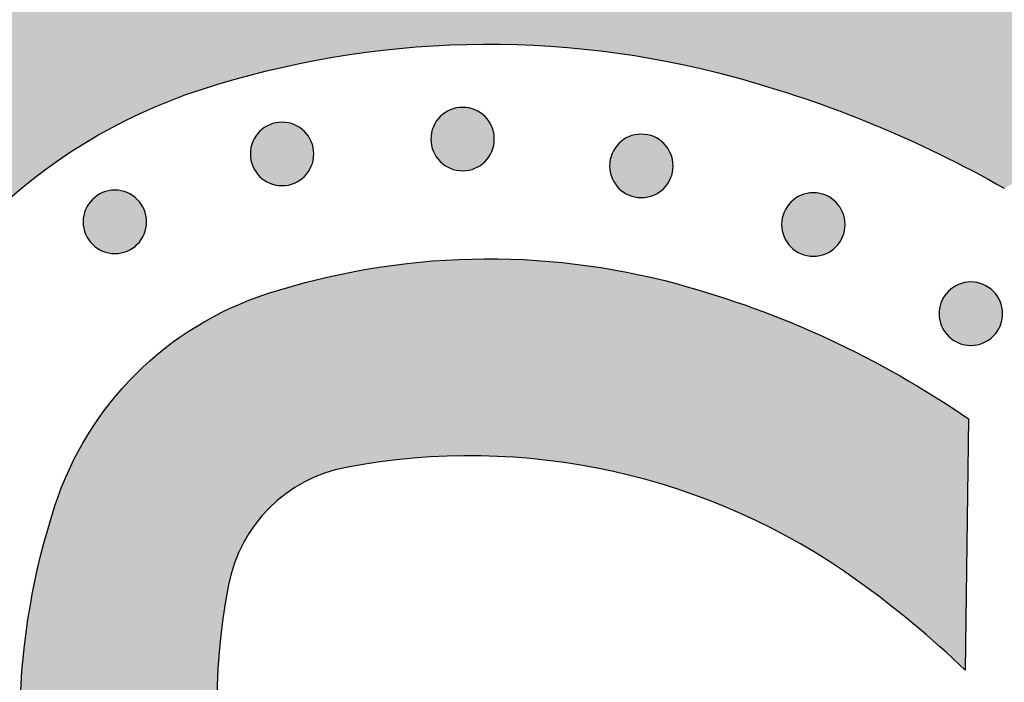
# Model space of a CAD drawing. Header units: millimetres. Extents: x -3873 to -97, y 912 to 4165.
# Tile 575 of 656: x -1484 to -1429, y 3165 to 3202. Entities that reach past the tile are written whole.
import ezdxf

# ---------------------------------------------------------------- set-up
doc = ezdxf.new("R2010")
doc.units = ezdxf.units.MM
doc.layers.add('pattern', color=7, linetype='Continuous', true_color=0x000000)

msp = doc.modelspace()

# ---------------------------------------------------------------- hatches: boundary and pattern name
at = {"layer": 'pattern'}
for points in [[(-1506.231, 3131.239), (-1505.337, 3130.099), (-1504.472, 3128.931), (-1503.638, 3127.736), (-1502.837, 3126.516), (-1502.069, 3125.271), (-1501.336, 3124.004), (-1500.638, 3122.716), (-1499.977, 3121.408), (-1499.352, 3120.082), (-1498.766, 3118.739), (-1498.218, 3117.381), (-1497.71, 3116.011), (-1497.241, 3114.628), (-1496.811, 3113.236), (-1496.422, 3111.835), (-1496.074, 3110.428), (-1495.885, 3111.97), (-1495.655, 3113.51), (-1495.384, 3115.047), (-1495.072, 3116.578), (-1494.72, 3118.103), (-1494.328, 3119.62), (-1493.895, 3121.127), (-1493.423, 3122.623), (-1492.911, 3124.105), (-1492.361, 3125.573), (-1491.772, 3127.025), (-1491.147, 3128.46), (-1490.484, 3129.876), (-1489.786, 3131.271), (-1489.054, 3132.645), (-1488.287, 3133.996), (-1489.267, 3135.796), (-1490.191, 3137.629), (-1491.058, 3139.491), (-1491.867, 3141.381), (-1492.616, 3143.295), (-1493.304, 3145.231), (-1493.931, 3147.185), (-1494.495, 3149.155), (-1494.729, 3150.057), (-1494.948, 3150.964), (-1495.151, 3151.878), (-1495.338, 3152.796), (-1495.508, 3153.72), (-1495.662, 3154.648), (-1495.8, 3155.581), (-1495.921, 3156.517), (-1496.026, 3157.457), (-1496.113, 3158.399), (-1496.183, 3159.344), (-1496.237, 3160.29), (-1496.273, 3161.238), (-1496.292, 3162.187), (-1496.293, 3163.137), (-1496.278, 3164.086), (-1496.245, 3165.036), (-1496.195, 3165.984), (-1496.128, 3166.931), (-1496.043, 3167.876), (-1495.942, 3168.818), (-1495.823, 3169.758), (-1495.688, 3170.695), (-1495.536, 3171.628), (-1495.367, 3172.557), (-1495.182, 3173.481), (-1494.981, 3174.4), (-1494.763, 3175.314), (-1494.529, 3176.222), (-1494.28, 3177.124), (-1494.016, 3178.019), (-1493.736, 3178.907), (-1493.456, 3179.729), (-1493.15, 3180.548), (-1492.819, 3181.363), (-1492.463, 3182.172), (-1492.081, 3182.975), (-1491.674, 3183.77), (-1491.241, 3184.556), (-1490.784, 3185.333), (-1490.303, 3186.098), (-1489.797, 3186.85), (-1489.268, 3187.59), (-1488.715, 3188.315), (-1488.14, 3189.024), (-1487.543, 3189.717), (-1486.926, 3190.392), (-1486.287, 3191.048), (-1485.63, 3191.685), (-1484.954, 3192.302), (-1484.26, 3192.897), (-1483.549, 3193.471), (-1482.824, 3194.022), (-1482.083, 3194.55), (-1481.329, 3195.054), (-1480.563, 3195.534), (-1479.786, 3195.99), (-1478.999, 3196.42), (-1478.203, 3196.826), (-1477.4, 3197.206), (-1476.59, 3197.561), (-1475.774, 3197.891), (-1474.955, 3198.195), (-1474.132, 3198.473), (-1473.244, 3198.751), (-1472.348, 3199.014), (-1471.446, 3199.262), (-1470.537, 3199.494), (-1469.623, 3199.709), (-1468.703, 3199.909), (-1467.779, 3200.092), (-1466.849, 3200.259), (-1465.916, 3200.41), (-1464.979, 3200.543), (-1464.039, 3200.66), (-1463.096, 3200.76), (-1462.151, 3200.842), (-1461.204, 3200.908), (-1460.256, 3200.956), (-1459.307, 3200.987), (-1458.357, 3201.001), (-1457.408, 3200.997), (-1456.459, 3200.977), (-1455.511, 3200.939), (-1454.564, 3200.884), (-1453.62, 3200.811), (-1452.678, 3200.722), (-1451.738, 3200.616), (-1450.802, 3200.493), (-1449.87, 3200.354), (-1448.942, 3200.198), (-1448.019, 3200.025), (-1447.1, 3199.837), (-1446.187, 3199.632), (-1445.28, 3199.412), (-1444.379, 3199.176), (-1442.412, 3198.608), (-1440.46, 3197.979), (-1438.527, 3197.288), (-1436.616, 3196.536), (-1434.73, 3195.724), (-1432.87, 3194.855), (-1431.041, 3193.928), (-1429.244, 3192.946), (-1428.154, 3193.548), (-1427.051, 3194.13), (-1425.935, 3194.691), (-1424.808, 3195.232), (-1423.671, 3195.751), (-1422.523, 3196.249), (-1421.365, 3196.724), (-1420.198, 3197.178), (-1419.022, 3197.609), (-1417.839, 3198.018), (-1416.649, 3198.403), (-1415.452, 3198.766), (-1414.249, 3199.106), (-1413.041, 3199.422), (-1411.829, 3199.715), (-1410.613, 3199.984), (-1413.519, 3200.679), (-1416.408, 3201.462), (-1419.274, 3202.333), (-1422.113, 3203.291), (-1424.922, 3204.335), (-1427.697, 3205.463), (-1430.434, 3206.673), (-1433.13, 3207.963), (-1434.426, 3208.493), (-1435.739, 3208.996), (-1437.067, 3209.471), (-1438.409, 3209.919), (-1439.765, 3210.338), (-1441.134, 3210.729), (-1442.514, 3211.09), (-1443.905, 3211.42), (-1445.306, 3211.721), (-1446.716, 3211.99), (-1448.133, 3212.228), (-1449.558, 3212.435), (-1450.988, 3212.61), (-1452.422, 3212.753), (-1453.861, 3212.863), (-1455.301, 3212.942), (-1456.743, 3212.988), (-1458.186, 3213.001), (-1459.628, 3212.983), (-1461.067, 3212.932), (-1462.504, 3212.849), (-1463.937, 3212.733), (-1465.365, 3212.587), (-1466.786, 3212.408), (-1468.201, 3212.198), (-1469.607, 3211.958), (-1471.004, 3211.687), (-1472.391, 3211.386), (-1473.767, 3211.056), (-1475.131, 3210.696), (-1476.482, 3210.308), (-1477.82, 3209.893), (-1478.966, 3209.504), (-1480.109, 3209.081), (-1481.245, 3208.621), (-1482.374, 3208.127), (-1483.495, 3207.596), (-1484.604, 3207.031), (-1485.701, 3206.43), (-1486.785, 3205.795), (-1487.853, 3205.126), (-1488.904, 3204.423), (-1489.936, 3203.687), (-1490.948, 3202.919), (-1491.938, 3202.119), (-1492.905, 3201.289), (-1493.848, 3200.429), (-1494.765, 3199.541), (-1495.654, 3198.626), (-1496.516, 3197.685), (-1497.348, 3196.72), (-1498.149, 3195.731), (-1498.919, 3194.72), (-1499.657, 3193.69), (-1500.362, 3192.64), (-1501.034, 3191.574), (-1501.671, 3190.491), (-1502.274, 3189.395), (-1502.841, 3188.287), (-1503.373, 3187.168), (-1503.87, 3186.039), (-1504.332, 3184.904), (-1504.758, 3183.762), (-1505.148, 3182.616), (-1505.656, 3180.979), (-1506.12, 3179.328), (-1506.541, 3177.666), (-1506.916, 3175.993), (-1507.455, 3173.244), (-1507.919, 3170.474), (-1508.307, 3167.685), (-1508.618, 3164.881), (-1508.851, 3162.065), (-1509.005, 3159.24), (-1509.081, 3156.41), (-1509.077, 3153.578), (-1508.994, 3150.747), (-1508.832, 3147.921), (-1508.591, 3145.102), (-1508.273, 3142.295), (-1507.876, 3139.501), (-1507.403, 3136.726), (-1506.855, 3133.971)], [(-1460.785, 3196.952), (-1460.757, 3196.979), (-1460.728, 3197.006), (-1460.698, 3197.033), (-1460.667, 3197.059), (-1460.636, 3197.085), (-1460.603, 3197.11), (-1460.57, 3197.135), (-1460.536, 3197.159), (-1460.501, 3197.182), (-1460.465, 3197.205), (-1460.429, 3197.227), (-1460.391, 3197.248), (-1460.353, 3197.269), (-1460.315, 3197.288), (-1460.275, 3197.307), (-1460.235, 3197.325), (-1460.194, 3197.342), (-1460.153, 3197.358), (-1460.111, 3197.373), (-1460.069, 3197.387), (-1460.026, 3197.4), (-1459.982, 3197.412), (-1459.938, 3197.423), (-1459.894, 3197.433), (-1459.849, 3197.442), (-1459.804, 3197.449), (-1459.759, 3197.456), (-1459.713, 3197.461), (-1459.668, 3197.465), (-1459.622, 3197.468), (-1459.576, 3197.47), (-1459.53, 3197.47), (-1459.484, 3197.47), (-1459.438, 3197.468), (-1459.393, 3197.465), (-1459.347, 3197.461), (-1459.302, 3197.455), (-1459.256, 3197.449), (-1459.211, 3197.441), (-1459.167, 3197.432), (-1459.122, 3197.422), (-1459.079, 3197.411), (-1459.035, 3197.399), (-1458.992, 3197.386), (-1458.95, 3197.372), (-1458.908, 3197.357), (-1458.866, 3197.341), (-1458.826, 3197.324), (-1458.786, 3197.306), (-1458.746, 3197.287), (-1458.707, 3197.267), (-1458.669, 3197.247), (-1458.632, 3197.225), (-1458.596, 3197.203), (-1458.56, 3197.18), (-1458.525, 3197.157), (-1458.491, 3197.133), (-1458.458, 3197.108), (-1458.425, 3197.083), (-1458.394, 3197.057), (-1458.363, 3197.031), (-1458.333, 3197.004), (-1458.304, 3196.977), (-1458.276, 3196.949), (-1458.249, 3196.921), (-1458.221, 3196.892), (-1458.195, 3196.862), (-1458.169, 3196.832), (-1458.143, 3196.8), (-1458.118, 3196.767), (-1458.093, 3196.734), (-1458.069, 3196.7), (-1458.046, 3196.665), (-1458.023, 3196.629), (-1458.001, 3196.593), (-1457.98, 3196.556), (-1457.959, 3196.517), (-1457.94, 3196.479), (-1457.921, 3196.439), (-1457.903, 3196.399), (-1457.886, 3196.358), (-1457.87, 3196.317), (-1457.855, 3196.275), (-1457.841, 3196.233), (-1457.828, 3196.19), (-1457.816, 3196.146), (-1457.805, 3196.102), (-1457.795, 3196.058), (-1457.786, 3196.013), (-1457.779, 3195.968), (-1457.772, 3195.923), (-1457.767, 3195.878), (-1457.763, 3195.832), (-1457.76, 3195.786), (-1457.758, 3195.74), (-1457.758, 3195.694), (-1457.758, 3195.648), (-1457.76, 3195.603), (-1457.763, 3195.557), (-1457.767, 3195.511), (-1457.773, 3195.466), (-1457.779, 3195.42), (-1457.787, 3195.375), (-1457.796, 3195.331), (-1457.806, 3195.286), (-1457.817, 3195.243), (-1457.829, 3195.199), (-1457.842, 3195.156), (-1457.856, 3195.114), (-1457.871, 3195.072), (-1457.887, 3195.03), (-1457.904, 3194.99), (-1457.922, 3194.95), (-1457.941, 3194.91), (-1457.961, 3194.872), (-1457.981, 3194.834), (-1458.003, 3194.796), (-1458.025, 3194.76), (-1458.047, 3194.724), (-1458.071, 3194.689), (-1458.095, 3194.655), (-1458.12, 3194.622), (-1458.145, 3194.589), (-1458.171, 3194.558), (-1458.197, 3194.527), (-1458.224, 3194.497), (-1458.251, 3194.468), (-1458.279, 3194.44), (-1458.307, 3194.413), (-1458.336, 3194.386), (-1458.366, 3194.359), (-1458.396, 3194.333), (-1458.428, 3194.307), (-1458.461, 3194.282), (-1458.494, 3194.257), (-1458.528, 3194.233), (-1458.563, 3194.21), (-1458.599, 3194.187), (-1458.635, 3194.165), (-1458.672, 3194.144), (-1458.71, 3194.123), (-1458.749, 3194.104), (-1458.789, 3194.085), (-1458.829, 3194.067), (-1458.87, 3194.05), (-1458.911, 3194.034), (-1458.953, 3194.019), (-1458.995, 3194.005), (-1459.038, 3193.992), (-1459.082, 3193.98), (-1459.126, 3193.969), (-1459.17, 3193.959), (-1459.215, 3193.95), (-1459.26, 3193.943), (-1459.305, 3193.936), (-1459.35, 3193.931), (-1459.396, 3193.927), (-1459.442, 3193.924), (-1459.488, 3193.922), (-1459.534, 3193.922), (-1459.58, 3193.922), (-1459.625, 3193.924), (-1459.671, 3193.927), (-1459.717, 3193.931), (-1459.762, 3193.937), (-1459.808, 3193.943), (-1459.853, 3193.951), (-1459.897, 3193.96), (-1459.941, 3193.97), (-1459.985, 3193.981), (-1460.029, 3193.993), (-1460.072, 3194.006), (-1460.114, 3194.02), (-1460.156, 3194.035), (-1460.197, 3194.051), (-1460.238, 3194.068), (-1460.278, 3194.086), (-1460.318, 3194.105), (-1460.356, 3194.125), (-1460.394, 3194.145), (-1460.432, 3194.167), (-1460.468, 3194.189), (-1460.504, 3194.212), (-1460.539, 3194.235), (-1460.573, 3194.259), (-1460.606, 3194.284), (-1460.638, 3194.309), (-1460.67, 3194.335), (-1460.701, 3194.361), (-1460.731, 3194.388), (-1460.76, 3194.415), (-1460.788, 3194.443), (-1460.815, 3194.471), (-1460.842, 3194.5), (-1460.869, 3194.53), (-1460.895, 3194.561), (-1460.921, 3194.592), (-1460.946, 3194.625), (-1460.971, 3194.658), (-1460.995, 3194.692), (-1461.018, 3194.727), (-1461.041, 3194.763), (-1461.063, 3194.799), (-1461.084, 3194.837), (-1461.105, 3194.875), (-1461.124, 3194.913), (-1461.143, 3194.953), (-1461.161, 3194.993), (-1461.178, 3195.034), (-1461.194, 3195.075), (-1461.209, 3195.117), (-1461.223, 3195.159), (-1461.236, 3195.202), (-1461.248, 3195.246), (-1461.259, 3195.29), (-1461.269, 3195.334), (-1461.278, 3195.379), (-1461.285, 3195.424), (-1461.292, 3195.469), (-1461.297, 3195.514), (-1461.301, 3195.56), (-1461.304, 3195.606), (-1461.306, 3195.652), (-1461.306, 3195.698), (-1461.306, 3195.744), (-1461.304, 3195.79), (-1461.301, 3195.835), (-1461.297, 3195.881), (-1461.291, 3195.926), (-1461.285, 3195.972), (-1461.277, 3196.017), (-1461.268, 3196.061), (-1461.258, 3196.106), (-1461.247, 3196.149), (-1461.235, 3196.193), (-1461.222, 3196.236), (-1461.208, 3196.278), (-1461.193, 3196.32), (-1461.177, 3196.362), (-1461.16, 3196.402), (-1461.142, 3196.442), (-1461.123, 3196.482), (-1461.103, 3196.52), (-1461.083, 3196.558), (-1461.061, 3196.596), (-1461.039, 3196.632), (-1461.016, 3196.668), (-1460.993, 3196.703), (-1460.969, 3196.737), (-1460.944, 3196.77), (-1460.919, 3196.803), (-1460.893, 3196.834), (-1460.867, 3196.865), (-1460.84, 3196.895), (-1460.813, 3196.924)], [(-1470.879, 3196.122), (-1470.851, 3196.15), (-1470.822, 3196.177), (-1470.792, 3196.203), (-1470.761, 3196.23), (-1470.729, 3196.255), (-1470.697, 3196.28), (-1470.664, 3196.305), (-1470.63, 3196.329), (-1470.595, 3196.352), (-1470.559, 3196.375), (-1470.522, 3196.397), (-1470.485, 3196.418), (-1470.447, 3196.439), (-1470.408, 3196.458), (-1470.369, 3196.477), (-1470.329, 3196.495), (-1470.288, 3196.512), (-1470.247, 3196.528), (-1470.205, 3196.543), (-1470.162, 3196.557), (-1470.119, 3196.57), (-1470.076, 3196.582), (-1470.032, 3196.593), (-1469.987, 3196.603), (-1469.943, 3196.612), (-1469.898, 3196.619), (-1469.853, 3196.626), (-1469.807, 3196.631), (-1469.761, 3196.635), (-1469.716, 3196.638), (-1469.67, 3196.64), (-1469.624, 3196.64), (-1469.578, 3196.64), (-1469.532, 3196.638), (-1469.486, 3196.635), (-1469.441, 3196.631), (-1469.395, 3196.625), (-1469.35, 3196.619), (-1469.305, 3196.611), (-1469.26, 3196.602), (-1469.216, 3196.593), (-1469.172, 3196.582), (-1469.129, 3196.569), (-1469.086, 3196.556), (-1469.043, 3196.542), (-1469.001, 3196.527), (-1468.96, 3196.511), (-1468.919, 3196.494), (-1468.879, 3196.476), (-1468.84, 3196.457), (-1468.801, 3196.437), (-1468.763, 3196.417), (-1468.726, 3196.395), (-1468.689, 3196.373), (-1468.654, 3196.351), (-1468.619, 3196.327), (-1468.585, 3196.303), (-1468.551, 3196.278), (-1468.519, 3196.253), (-1468.487, 3196.227), (-1468.457, 3196.201), (-1468.427, 3196.174), (-1468.398, 3196.147), (-1468.37, 3196.12), (-1468.342, 3196.091), (-1468.315, 3196.062), (-1468.288, 3196.032), (-1468.262, 3196.002), (-1468.236, 3195.97), (-1468.211, 3195.938), (-1468.187, 3195.904), (-1468.163, 3195.87), (-1468.139, 3195.835), (-1468.117, 3195.799), (-1468.095, 3195.763), (-1468.073, 3195.726), (-1468.053, 3195.688), (-1468.033, 3195.649), (-1468.014, 3195.609), (-1467.997, 3195.569), (-1467.98, 3195.529), (-1467.964, 3195.487), (-1467.948, 3195.445), (-1467.934, 3195.403), (-1467.921, 3195.36), (-1467.909, 3195.316), (-1467.898, 3195.272), (-1467.889, 3195.228), (-1467.88, 3195.183), (-1467.872, 3195.138), (-1467.866, 3195.093), (-1467.861, 3195.048), (-1467.856, 3195.002), (-1467.854, 3194.956), (-1467.852, 3194.91), (-1467.851, 3194.864), (-1467.852, 3194.819), (-1467.854, 3194.773), (-1467.857, 3194.727), (-1467.861, 3194.681), (-1467.866, 3194.636), (-1467.873, 3194.591), (-1467.88, 3194.546), (-1467.889, 3194.501), (-1467.899, 3194.457), (-1467.91, 3194.413), (-1467.922, 3194.369), (-1467.935, 3194.326), (-1467.95, 3194.284), (-1467.965, 3194.242), (-1467.981, 3194.201), (-1467.998, 3194.16), (-1468.016, 3194.12), (-1468.035, 3194.08), (-1468.054, 3194.042), (-1468.075, 3194.004), (-1468.096, 3193.966), (-1468.118, 3193.93), (-1468.141, 3193.894), (-1468.165, 3193.859), (-1468.189, 3193.825), (-1468.213, 3193.792), (-1468.239, 3193.76), (-1468.264, 3193.728), (-1468.291, 3193.697), (-1468.317, 3193.667), (-1468.345, 3193.638), (-1468.372, 3193.61), (-1468.4, 3193.583), (-1468.429, 3193.556), (-1468.459, 3193.529), (-1468.49, 3193.503), (-1468.522, 3193.477), (-1468.554, 3193.452), (-1468.587, 3193.427), (-1468.622, 3193.403), (-1468.657, 3193.38), (-1468.692, 3193.357), (-1468.729, 3193.335), (-1468.766, 3193.314), (-1468.804, 3193.293), (-1468.843, 3193.274), (-1468.882, 3193.255), (-1468.922, 3193.237), (-1468.963, 3193.22), (-1469.005, 3193.204), (-1469.046, 3193.189), (-1469.089, 3193.175), (-1469.132, 3193.162), (-1469.175, 3193.15), (-1469.219, 3193.139), (-1469.264, 3193.129), (-1469.308, 3193.12), (-1469.353, 3193.113), (-1469.399, 3193.106), (-1469.444, 3193.101), (-1469.49, 3193.097), (-1469.535, 3193.094), (-1469.581, 3193.092), (-1469.627, 3193.092), (-1469.673, 3193.093), (-1469.719, 3193.094), (-1469.765, 3193.097), (-1469.811, 3193.102), (-1469.856, 3193.107), (-1469.901, 3193.113), (-1469.946, 3193.121), (-1469.991, 3193.13), (-1470.035, 3193.14), (-1470.079, 3193.151), (-1470.122, 3193.163), (-1470.165, 3193.176), (-1470.208, 3193.19), (-1470.25, 3193.205), (-1470.291, 3193.221), (-1470.332, 3193.238), (-1470.372, 3193.256), (-1470.411, 3193.275), (-1470.45, 3193.295), (-1470.488, 3193.316), (-1470.525, 3193.337), (-1470.562, 3193.359), (-1470.597, 3193.382), (-1470.632, 3193.405), (-1470.666, 3193.429), (-1470.7, 3193.454), (-1470.732, 3193.479), (-1470.764, 3193.505), (-1470.794, 3193.531), (-1470.824, 3193.558), (-1470.853, 3193.585), (-1470.881, 3193.613), (-1470.909, 3193.641), (-1470.936, 3193.67), (-1470.963, 3193.7), (-1470.989, 3193.731), (-1471.015, 3193.762), (-1471.04, 3193.795), (-1471.064, 3193.828), (-1471.089, 3193.862), (-1471.112, 3193.897), (-1471.135, 3193.933), (-1471.157, 3193.969), (-1471.178, 3194.007), (-1471.198, 3194.045), (-1471.218, 3194.083), (-1471.237, 3194.123), (-1471.255, 3194.163), (-1471.272, 3194.204), (-1471.288, 3194.245), (-1471.303, 3194.287), (-1471.317, 3194.33), (-1471.33, 3194.373), (-1471.342, 3194.416), (-1471.353, 3194.46), (-1471.363, 3194.504), (-1471.371, 3194.549), (-1471.379, 3194.594), (-1471.385, 3194.639), (-1471.391, 3194.685), (-1471.395, 3194.73), (-1471.398, 3194.776), (-1471.399, 3194.822), (-1471.4, 3194.868), (-1471.399, 3194.914), (-1471.397, 3194.96), (-1471.394, 3195.005), (-1471.39, 3195.051), (-1471.385, 3195.097), (-1471.378, 3195.142), (-1471.371, 3195.187), (-1471.362, 3195.231), (-1471.352, 3195.276), (-1471.341, 3195.32), (-1471.329, 3195.363), (-1471.316, 3195.406), (-1471.302, 3195.448), (-1471.286, 3195.49), (-1471.27, 3195.532), (-1471.253, 3195.572), (-1471.235, 3195.613), (-1471.216, 3195.652), (-1471.197, 3195.691), (-1471.176, 3195.729), (-1471.155, 3195.766), (-1471.133, 3195.802), (-1471.11, 3195.838), (-1471.087, 3195.873), (-1471.063, 3195.907), (-1471.038, 3195.94), (-1471.013, 3195.973), (-1470.987, 3196.004), (-1470.96, 3196.035), (-1470.934, 3196.065), (-1470.907, 3196.094)], [(-1450.79, 3195.452), (-1450.761, 3195.479), (-1450.732, 3195.506), (-1450.702, 3195.533), (-1450.672, 3195.559), (-1450.64, 3195.585), (-1450.608, 3195.61), (-1450.574, 3195.635), (-1450.54, 3195.659), (-1450.505, 3195.682), (-1450.469, 3195.705), (-1450.433, 3195.727), (-1450.396, 3195.748), (-1450.358, 3195.769), (-1450.319, 3195.788), (-1450.279, 3195.807), (-1450.239, 3195.825), (-1450.198, 3195.842), (-1450.157, 3195.858), (-1450.115, 3195.873), (-1450.073, 3195.887), (-1450.03, 3195.9), (-1449.986, 3195.912), (-1449.942, 3195.923), (-1449.898, 3195.933), (-1449.853, 3195.942), (-1449.808, 3195.949), (-1449.763, 3195.956), (-1449.718, 3195.961), (-1449.672, 3195.965), (-1449.626, 3195.968), (-1449.58, 3195.97), (-1449.534, 3195.97), (-1449.488, 3195.969), (-1449.443, 3195.968), (-1449.397, 3195.965), (-1449.351, 3195.96), (-1449.306, 3195.955), (-1449.26, 3195.949), (-1449.216, 3195.941), (-1449.171, 3195.932), (-1449.127, 3195.922), (-1449.083, 3195.911), (-1449.039, 3195.899), (-1448.996, 3195.886), (-1448.954, 3195.872), (-1448.912, 3195.857), (-1448.871, 3195.841), (-1448.83, 3195.824), (-1448.79, 3195.806), (-1448.75, 3195.787), (-1448.712, 3195.767), (-1448.674, 3195.746), (-1448.636, 3195.725), (-1448.6, 3195.703), (-1448.564, 3195.68), (-1448.529, 3195.657), (-1448.495, 3195.633), (-1448.462, 3195.608), (-1448.43, 3195.583), (-1448.398, 3195.557), (-1448.367, 3195.531), (-1448.337, 3195.504), (-1448.308, 3195.477), (-1448.28, 3195.449), (-1448.253, 3195.421), (-1448.226, 3195.392), (-1448.199, 3195.362), (-1448.173, 3195.331), (-1448.147, 3195.3), (-1448.122, 3195.267), (-1448.097, 3195.234), (-1448.073, 3195.2), (-1448.05, 3195.165), (-1448.027, 3195.129), (-1448.005, 3195.093), (-1447.984, 3195.055), (-1447.963, 3195.017), (-1447.944, 3194.979), (-1447.925, 3194.939), (-1447.907, 3194.899), (-1447.89, 3194.858), (-1447.874, 3194.817), (-1447.859, 3194.775), (-1447.845, 3194.732), (-1447.832, 3194.689), (-1447.82, 3194.646), (-1447.809, 3194.602), (-1447.799, 3194.558), (-1447.79, 3194.513), (-1447.783, 3194.468), (-1447.776, 3194.423), (-1447.771, 3194.377), (-1447.767, 3194.332), (-1447.764, 3194.286), (-1447.762, 3194.24), (-1447.762, 3194.194), (-1447.762, 3194.148), (-1447.764, 3194.102), (-1447.767, 3194.057), (-1447.771, 3194.011), (-1447.777, 3193.965), (-1447.783, 3193.92), (-1447.791, 3193.875), (-1447.8, 3193.831), (-1447.81, 3193.786), (-1447.821, 3193.742), (-1447.833, 3193.699), (-1447.846, 3193.656), (-1447.86, 3193.614), (-1447.875, 3193.572), (-1447.891, 3193.53), (-1447.908, 3193.49), (-1447.926, 3193.449), (-1447.945, 3193.41), (-1447.965, 3193.371), (-1447.985, 3193.333), (-1448.007, 3193.296), (-1448.029, 3193.26), (-1448.052, 3193.224), (-1448.075, 3193.189), (-1448.099, 3193.155), (-1448.124, 3193.122), (-1448.149, 3193.089), (-1448.175, 3193.058), (-1448.201, 3193.027), (-1448.228, 3192.997), (-1448.255, 3192.968), (-1448.283, 3192.94), (-1448.311, 3192.912), (-1448.34, 3192.885), (-1448.37, 3192.859), (-1448.401, 3192.832), (-1448.432, 3192.807), (-1448.465, 3192.782), (-1448.498, 3192.757), (-1448.532, 3192.733), (-1448.567, 3192.71), (-1448.603, 3192.687), (-1448.639, 3192.665), (-1448.677, 3192.644), (-1448.715, 3192.623), (-1448.753, 3192.604), (-1448.793, 3192.585), (-1448.833, 3192.567), (-1448.874, 3192.55), (-1448.915, 3192.534), (-1448.957, 3192.519), (-1448.999, 3192.505), (-1449.042, 3192.492), (-1449.086, 3192.48), (-1449.13, 3192.469), (-1449.174, 3192.459), (-1449.219, 3192.45), (-1449.264, 3192.443), (-1449.309, 3192.436), (-1449.355, 3192.431), (-1449.4, 3192.427), (-1449.446, 3192.424), (-1449.492, 3192.422), (-1449.538, 3192.422), (-1449.584, 3192.422), (-1449.63, 3192.424), (-1449.675, 3192.427), (-1449.721, 3192.431), (-1449.766, 3192.437), (-1449.812, 3192.443), (-1449.857, 3192.451), (-1449.901, 3192.46), (-1449.946, 3192.469), (-1449.989, 3192.48), (-1450.033, 3192.493), (-1450.076, 3192.506), (-1450.118, 3192.52), (-1450.16, 3192.535), (-1450.202, 3192.551), (-1450.242, 3192.568), (-1450.282, 3192.586), (-1450.322, 3192.605), (-1450.361, 3192.625), (-1450.399, 3192.645), (-1450.436, 3192.667), (-1450.472, 3192.689), (-1450.508, 3192.711), (-1450.543, 3192.735), (-1450.577, 3192.759), (-1450.61, 3192.784), (-1450.643, 3192.809), (-1450.674, 3192.835), (-1450.705, 3192.861), (-1450.735, 3192.888), (-1450.764, 3192.915), (-1450.792, 3192.942), (-1450.819, 3192.971), (-1450.847, 3193), (-1450.873, 3193.03), (-1450.899, 3193.06), (-1450.925, 3193.092), (-1450.95, 3193.124), (-1450.975, 3193.158), (-1450.999, 3193.192), (-1451.022, 3193.227), (-1451.045, 3193.263), (-1451.067, 3193.299), (-1451.088, 3193.336), (-1451.109, 3193.374), (-1451.128, 3193.413), (-1451.147, 3193.453), (-1451.165, 3193.493), (-1451.182, 3193.533), (-1451.198, 3193.575), (-1451.213, 3193.617), (-1451.227, 3193.659), (-1451.24, 3193.702), (-1451.252, 3193.746), (-1451.263, 3193.79), (-1451.273, 3193.834), (-1451.282, 3193.879), (-1451.289, 3193.924), (-1451.296, 3193.969), (-1451.301, 3194.014), (-1451.305, 3194.06), (-1451.308, 3194.106), (-1451.31, 3194.152), (-1451.31, 3194.198), (-1451.31, 3194.243), (-1451.308, 3194.289), (-1451.305, 3194.335), (-1451.301, 3194.381), (-1451.295, 3194.426), (-1451.289, 3194.471), (-1451.281, 3194.516), (-1451.272, 3194.561), (-1451.262, 3194.605), (-1451.251, 3194.649), (-1451.239, 3194.693), (-1451.226, 3194.736), (-1451.212, 3194.778), (-1451.197, 3194.82), (-1451.181, 3194.861), (-1451.164, 3194.902), (-1451.146, 3194.942), (-1451.127, 3194.982), (-1451.107, 3195.02), (-1451.087, 3195.058), (-1451.065, 3195.096), (-1451.043, 3195.132), (-1451.021, 3195.168), (-1450.997, 3195.203), (-1450.973, 3195.237), (-1450.948, 3195.27), (-1450.923, 3195.302), (-1450.897, 3195.334), (-1450.871, 3195.365), (-1450.844, 3195.395), (-1450.817, 3195.424)], [(-1480.228, 3192.323), (-1480.199, 3192.351), (-1480.17, 3192.378), (-1480.14, 3192.405), (-1480.11, 3192.431), (-1480.078, 3192.457), (-1480.046, 3192.482), (-1480.012, 3192.506), (-1479.978, 3192.53), (-1479.943, 3192.554), (-1479.907, 3192.577), (-1479.871, 3192.599), (-1479.834, 3192.62), (-1479.796, 3192.64), (-1479.757, 3192.66), (-1479.717, 3192.679), (-1479.677, 3192.697), (-1479.637, 3192.714), (-1479.595, 3192.73), (-1479.553, 3192.745), (-1479.511, 3192.759), (-1479.468, 3192.772), (-1479.424, 3192.784), (-1479.38, 3192.795), (-1479.336, 3192.805), (-1479.291, 3192.813), (-1479.246, 3192.821), (-1479.201, 3192.827), (-1479.156, 3192.833), (-1479.11, 3192.837), (-1479.064, 3192.84), (-1479.018, 3192.841), (-1478.973, 3192.842), (-1478.927, 3192.841), (-1478.881, 3192.839), (-1478.835, 3192.836), (-1478.789, 3192.832), (-1478.744, 3192.827), (-1478.699, 3192.82), (-1478.654, 3192.813), (-1478.609, 3192.804), (-1478.565, 3192.794), (-1478.521, 3192.783), (-1478.477, 3192.771), (-1478.434, 3192.758), (-1478.392, 3192.744), (-1478.35, 3192.728), (-1478.309, 3192.712), (-1478.268, 3192.695), (-1478.228, 3192.677), (-1478.188, 3192.658), (-1478.15, 3192.639), (-1478.112, 3192.618), (-1478.074, 3192.597), (-1478.038, 3192.575), (-1478.002, 3192.552), (-1477.967, 3192.529), (-1477.933, 3192.504), (-1477.9, 3192.48), (-1477.868, 3192.455), (-1477.836, 3192.429), (-1477.805, 3192.402), (-1477.776, 3192.376), (-1477.747, 3192.349), (-1477.718, 3192.321), (-1477.691, 3192.293), (-1477.664, 3192.264), (-1477.637, 3192.234), (-1477.611, 3192.203), (-1477.585, 3192.171), (-1477.56, 3192.139), (-1477.535, 3192.106), (-1477.511, 3192.072), (-1477.488, 3192.037), (-1477.465, 3192.001), (-1477.443, 3191.964), (-1477.422, 3191.927), (-1477.402, 3191.889), (-1477.382, 3191.85), (-1477.363, 3191.811), (-1477.345, 3191.771), (-1477.328, 3191.73), (-1477.312, 3191.689), (-1477.297, 3191.647), (-1477.283, 3191.604), (-1477.27, 3191.561), (-1477.258, 3191.518), (-1477.247, 3191.474), (-1477.237, 3191.429), (-1477.228, 3191.385), (-1477.221, 3191.34), (-1477.214, 3191.295), (-1477.209, 3191.249), (-1477.205, 3191.203), (-1477.202, 3191.158), (-1477.2, 3191.112), (-1477.2, 3191.066), (-1477.201, 3191.02), (-1477.202, 3190.974), (-1477.205, 3190.928), (-1477.21, 3190.883), (-1477.215, 3190.837), (-1477.221, 3190.792), (-1477.229, 3190.747), (-1477.238, 3190.702), (-1477.248, 3190.658), (-1477.259, 3190.614), (-1477.271, 3190.571), (-1477.284, 3190.528), (-1477.298, 3190.485), (-1477.313, 3190.443), (-1477.329, 3190.402), (-1477.347, 3190.361), (-1477.364, 3190.321), (-1477.383, 3190.282), (-1477.403, 3190.243), (-1477.424, 3190.205), (-1477.445, 3190.168), (-1477.467, 3190.131), (-1477.49, 3190.096), (-1477.513, 3190.061), (-1477.537, 3190.027), (-1477.562, 3189.993), (-1477.587, 3189.961), (-1477.613, 3189.929), (-1477.639, 3189.899), (-1477.666, 3189.869), (-1477.693, 3189.84), (-1477.721, 3189.812), (-1477.749, 3189.784), (-1477.778, 3189.757), (-1477.808, 3189.73), (-1477.839, 3189.704), (-1477.87, 3189.678), (-1477.903, 3189.653), (-1477.936, 3189.629), (-1477.97, 3189.605), (-1478.005, 3189.581), (-1478.041, 3189.559), (-1478.077, 3189.537), (-1478.115, 3189.515), (-1478.153, 3189.495), (-1478.191, 3189.475), (-1478.231, 3189.456), (-1478.271, 3189.439), (-1478.312, 3189.422), (-1478.353, 3189.405), (-1478.395, 3189.39), (-1478.438, 3189.376), (-1478.481, 3189.363), (-1478.524, 3189.351), (-1478.568, 3189.34), (-1478.612, 3189.331), (-1478.657, 3189.322), (-1478.702, 3189.314), (-1478.747, 3189.308), (-1478.793, 3189.303), (-1478.838, 3189.298), (-1478.884, 3189.296), (-1478.93, 3189.294), (-1478.976, 3189.293), (-1479.022, 3189.294), (-1479.068, 3189.296), (-1479.113, 3189.299), (-1479.159, 3189.303), (-1479.205, 3189.308), (-1479.25, 3189.315), (-1479.295, 3189.322), (-1479.339, 3189.331), (-1479.384, 3189.341), (-1479.428, 3189.352), (-1479.471, 3189.364), (-1479.514, 3189.377), (-1479.556, 3189.392), (-1479.598, 3189.407), (-1479.64, 3189.423), (-1479.68, 3189.44), (-1479.721, 3189.458), (-1479.76, 3189.477), (-1479.799, 3189.496), (-1479.837, 3189.517), (-1479.874, 3189.538), (-1479.91, 3189.56), (-1479.946, 3189.583), (-1479.981, 3189.607), (-1480.015, 3189.631), (-1480.048, 3189.655), (-1480.081, 3189.681), (-1480.112, 3189.706), (-1480.143, 3189.733), (-1480.173, 3189.759), (-1480.202, 3189.787), (-1480.23, 3189.814), (-1480.258, 3189.842), (-1480.285, 3189.871), (-1480.311, 3189.901), (-1480.338, 3189.932), (-1480.363, 3189.964), (-1480.388, 3189.996), (-1480.413, 3190.029), (-1480.437, 3190.064), (-1480.46, 3190.099), (-1480.483, 3190.134), (-1480.505, 3190.171), (-1480.526, 3190.208), (-1480.547, 3190.246), (-1480.567, 3190.285), (-1480.585, 3190.324), (-1480.603, 3190.364), (-1480.62, 3190.405), (-1480.636, 3190.447), (-1480.651, 3190.488), (-1480.665, 3190.531), (-1480.678, 3190.574), (-1480.69, 3190.617), (-1480.701, 3190.661), (-1480.711, 3190.706), (-1480.72, 3190.75), (-1480.727, 3190.795), (-1480.734, 3190.841), (-1480.739, 3190.886), (-1480.743, 3190.932), (-1480.746, 3190.977), (-1480.748, 3191.023), (-1480.748, 3191.069), (-1480.748, 3191.115), (-1480.746, 3191.161), (-1480.743, 3191.207), (-1480.739, 3191.252), (-1480.733, 3191.298), (-1480.727, 3191.343), (-1480.719, 3191.388), (-1480.71, 3191.433), (-1480.701, 3191.477), (-1480.69, 3191.521), (-1480.678, 3191.564), (-1480.664, 3191.607), (-1480.65, 3191.65), (-1480.635, 3191.692), (-1480.619, 3191.733), (-1480.602, 3191.774), (-1480.584, 3191.814), (-1480.565, 3191.853), (-1480.545, 3191.892), (-1480.525, 3191.93), (-1480.503, 3191.967), (-1480.481, 3192.004), (-1480.459, 3192.039), (-1480.435, 3192.074), (-1480.411, 3192.108), (-1480.386, 3192.142), (-1480.361, 3192.174), (-1480.335, 3192.206), (-1480.309, 3192.236), (-1480.282, 3192.266), (-1480.255, 3192.295)], [(-1441.174, 3192.173), (-1441.146, 3192.2), (-1441.116, 3192.227), (-1441.087, 3192.254), (-1441.056, 3192.28), (-1441.024, 3192.306), (-1440.992, 3192.331), (-1440.958, 3192.356), (-1440.924, 3192.38), (-1440.889, 3192.403), (-1440.854, 3192.426), (-1440.817, 3192.448), (-1440.78, 3192.469), (-1440.742, 3192.49), (-1440.703, 3192.509), (-1440.664, 3192.528), (-1440.623, 3192.546), (-1440.583, 3192.563), (-1440.541, 3192.579), (-1440.499, 3192.594), (-1440.457, 3192.608), (-1440.414, 3192.621), (-1440.37, 3192.633), (-1440.326, 3192.644), (-1440.282, 3192.654), (-1440.238, 3192.663), (-1440.193, 3192.67), (-1440.147, 3192.677), (-1440.102, 3192.682), (-1440.056, 3192.686), (-1440.01, 3192.689), (-1439.965, 3192.691), (-1439.919, 3192.691), (-1439.873, 3192.691), (-1439.827, 3192.689), (-1439.781, 3192.686), (-1439.735, 3192.682), (-1439.69, 3192.676), (-1439.645, 3192.67), (-1439.6, 3192.662), (-1439.555, 3192.653), (-1439.511, 3192.643), (-1439.467, 3192.632), (-1439.423, 3192.62), (-1439.38, 3192.607), (-1439.338, 3192.593), (-1439.296, 3192.578), (-1439.255, 3192.562), (-1439.214, 3192.545), (-1439.174, 3192.527), (-1439.135, 3192.508), (-1439.096, 3192.488), (-1439.058, 3192.468), (-1439.021, 3192.446), (-1438.984, 3192.424), (-1438.948, 3192.401), (-1438.913, 3192.378), (-1438.879, 3192.354), (-1438.846, 3192.329), (-1438.814, 3192.304), (-1438.782, 3192.278), (-1438.751, 3192.252), (-1438.722, 3192.225), (-1438.693, 3192.198), (-1438.664, 3192.17), (-1438.637, 3192.142), (-1438.61, 3192.113), (-1438.583, 3192.083), (-1438.557, 3192.052), (-1438.531, 3192.021), (-1438.506, 3191.988), (-1438.481, 3191.955), (-1438.457, 3191.921), (-1438.434, 3191.886), (-1438.411, 3191.85), (-1438.389, 3191.814), (-1438.368, 3191.776), (-1438.348, 3191.738), (-1438.328, 3191.7), (-1438.309, 3191.66), (-1438.291, 3191.62), (-1438.274, 3191.579), (-1438.258, 3191.538), (-1438.243, 3191.496), (-1438.229, 3191.454), (-1438.216, 3191.411), (-1438.204, 3191.367), (-1438.193, 3191.323), (-1438.183, 3191.279), (-1438.175, 3191.234), (-1438.167, 3191.189), (-1438.161, 3191.144), (-1438.155, 3191.099), (-1438.151, 3191.053), (-1438.148, 3191.007), (-1438.147, 3190.961), (-1438.146, 3190.915), (-1438.147, 3190.869), (-1438.148, 3190.823), (-1438.151, 3190.778), (-1438.156, 3190.732), (-1438.161, 3190.687), (-1438.168, 3190.641), (-1438.175, 3190.596), (-1438.184, 3190.552), (-1438.194, 3190.507), (-1438.205, 3190.464), (-1438.217, 3190.42), (-1438.23, 3190.377), (-1438.244, 3190.335), (-1438.259, 3190.293), (-1438.276, 3190.251), (-1438.293, 3190.211), (-1438.311, 3190.171), (-1438.329, 3190.131), (-1438.349, 3190.093), (-1438.37, 3190.055), (-1438.391, 3190.017), (-1438.413, 3189.981), (-1438.436, 3189.945), (-1438.459, 3189.91), (-1438.483, 3189.876), (-1438.508, 3189.843), (-1438.533, 3189.81), (-1438.559, 3189.779), (-1438.585, 3189.748), (-1438.612, 3189.718), (-1438.639, 3189.689), (-1438.667, 3189.661), (-1438.695, 3189.634), (-1438.724, 3189.607), (-1438.754, 3189.58), (-1438.785, 3189.554), (-1438.816, 3189.528), (-1438.849, 3189.503), (-1438.882, 3189.478), (-1438.916, 3189.454), (-1438.951, 3189.431), (-1438.987, 3189.408), (-1439.023, 3189.386), (-1439.061, 3189.365), (-1439.099, 3189.344), (-1439.138, 3189.325), (-1439.177, 3189.306), (-1439.217, 3189.288), (-1439.258, 3189.271), (-1439.299, 3189.255), (-1439.341, 3189.24), (-1439.384, 3189.226), (-1439.427, 3189.213), (-1439.47, 3189.201), (-1439.514, 3189.19), (-1439.558, 3189.18), (-1439.603, 3189.171), (-1439.648, 3189.164), (-1439.693, 3189.157), (-1439.739, 3189.152), (-1439.784, 3189.148), (-1439.83, 3189.145), (-1439.876, 3189.143), (-1439.922, 3189.143), (-1439.968, 3189.143), (-1440.014, 3189.145), (-1440.06, 3189.148), (-1440.105, 3189.152), (-1440.151, 3189.158), (-1440.196, 3189.164), (-1440.241, 3189.172), (-1440.285, 3189.181), (-1440.33, 3189.191), (-1440.374, 3189.202), (-1440.417, 3189.214), (-1440.46, 3189.227), (-1440.503, 3189.241), (-1440.544, 3189.256), (-1440.586, 3189.272), (-1440.627, 3189.289), (-1440.667, 3189.307), (-1440.706, 3189.326), (-1440.745, 3189.346), (-1440.783, 3189.366), (-1440.82, 3189.388), (-1440.856, 3189.41), (-1440.892, 3189.433), (-1440.927, 3189.456), (-1440.961, 3189.48), (-1440.994, 3189.505), (-1441.027, 3189.53), (-1441.058, 3189.556), (-1441.089, 3189.582), (-1441.119, 3189.609), (-1441.148, 3189.636), (-1441.176, 3189.664), (-1441.204, 3189.692), (-1441.231, 3189.721), (-1441.257, 3189.751), (-1441.284, 3189.781), (-1441.309, 3189.813), (-1441.335, 3189.846), (-1441.359, 3189.879), (-1441.383, 3189.913), (-1441.407, 3189.948), (-1441.429, 3189.984), (-1441.451, 3190.02), (-1441.472, 3190.057), (-1441.493, 3190.096), (-1441.513, 3190.134), (-1441.531, 3190.174), (-1441.549, 3190.214), (-1441.566, 3190.255), (-1441.582, 3190.296), (-1441.597, 3190.338), (-1441.611, 3190.38), (-1441.625, 3190.423), (-1441.637, 3190.467), (-1441.647, 3190.511), (-1441.657, 3190.555), (-1441.666, 3190.6), (-1441.674, 3190.645), (-1441.68, 3190.69), (-1441.685, 3190.735), (-1441.689, 3190.781), (-1441.692, 3190.827), (-1441.694, 3190.873), (-1441.695, 3190.919), (-1441.694, 3190.965), (-1441.692, 3191.01), (-1441.689, 3191.056), (-1441.685, 3191.102), (-1441.68, 3191.147), (-1441.673, 3191.193), (-1441.665, 3191.238), (-1441.657, 3191.282), (-1441.647, 3191.326), (-1441.636, 3191.37), (-1441.624, 3191.414), (-1441.61, 3191.457), (-1441.596, 3191.499), (-1441.581, 3191.541), (-1441.565, 3191.583), (-1441.548, 3191.623), (-1441.53, 3191.663), (-1441.511, 3191.703), (-1441.491, 3191.741), (-1441.471, 3191.779), (-1441.45, 3191.817), (-1441.427, 3191.853), (-1441.405, 3191.889), (-1441.381, 3191.924), (-1441.357, 3191.958), (-1441.333, 3191.991), (-1441.307, 3192.024), (-1441.281, 3192.055), (-1441.255, 3192.086), (-1441.228, 3192.116), (-1441.201, 3192.145)], [(-1431.244, 3180.055), (-1431.425, 3166.011), (-1432.865, 3167.336), (-1434.351, 3168.612), (-1435.88, 3169.836), (-1437.449, 3171.006), (-1438.2, 3171.532), (-1438.968, 3172.042), (-1439.752, 3172.535), (-1440.551, 3173.01), (-1441.365, 3173.467), (-1442.193, 3173.904), (-1443.035, 3174.322), (-1443.89, 3174.72), (-1444.756, 3175.096), (-1445.634, 3175.452), (-1446.523, 3175.785), (-1447.421, 3176.096), (-1448.328, 3176.385), (-1449.243, 3176.65), (-1450.165, 3176.892), (-1451.093, 3177.11), (-1452.027, 3177.304), (-1452.965, 3177.475), (-1453.906, 3177.621), (-1454.85, 3177.742), (-1455.796, 3177.84), (-1456.742, 3177.913), (-1457.688, 3177.962), (-1458.632, 3177.986), (-1459.575, 3177.987), (-1460.514, 3177.963), (-1461.45, 3177.917), (-1462.38, 3177.847), (-1463.305, 3177.753), (-1464.224, 3177.638), (-1465.135, 3177.5), (-1466.039, 3177.34), (-1466.181, 3177.312), (-1466.325, 3177.281), (-1466.468, 3177.247), (-1466.611, 3177.211), (-1466.754, 3177.171), (-1466.898, 3177.129), (-1467.041, 3177.085), (-1467.184, 3177.037), (-1467.326, 3176.987), (-1467.469, 3176.933), (-1467.61, 3176.877), (-1467.752, 3176.818), (-1467.892, 3176.757), (-1468.032, 3176.692), (-1468.172, 3176.625), (-1468.31, 3176.554), (-1468.447, 3176.481), (-1468.584, 3176.406), (-1468.719, 3176.327), (-1468.853, 3176.246), (-1468.986, 3176.162), (-1469.117, 3176.075), (-1469.247, 3175.986), (-1469.375, 3175.894), (-1469.502, 3175.799), (-1469.627, 3175.702), (-1469.751, 3175.603), (-1469.872, 3175.501), (-1469.992, 3175.396), (-1470.11, 3175.29), (-1470.226, 3175.181), (-1470.339, 3175.069), (-1470.451, 3174.956), (-1470.56, 3174.84), (-1470.667, 3174.723), (-1470.771, 3174.603), (-1470.874, 3174.482), (-1470.973, 3174.359), (-1471.071, 3174.234), (-1471.166, 3174.107), (-1471.258, 3173.979), (-1471.347, 3173.849), (-1471.434, 3173.718), (-1471.518, 3173.585), (-1471.6, 3173.451), (-1471.679, 3173.316), (-1471.755, 3173.18), (-1471.828, 3173.043), (-1471.899, 3172.905), (-1471.966, 3172.766), (-1472.031, 3172.626), (-1472.093, 3172.485), (-1472.152, 3172.344), (-1472.209, 3172.202), (-1472.262, 3172.06), (-1472.313, 3171.918), (-1472.361, 3171.775), (-1472.406, 3171.632), (-1472.448, 3171.489), (-1472.488, 3171.345), (-1472.524, 3171.202), (-1472.558, 3171.059), (-1472.59, 3170.916), (-1472.618, 3170.773), (-1472.78, 3169.87), (-1472.919, 3168.959), (-1473.037, 3168.041), (-1473.131, 3167.116), (-1473.203, 3166.185), (-1473.252, 3165.25), (-1473.277, 3164.31), (-1473.278, 3163.368), (-1473.255, 3162.423), (-1473.209, 3161.477), (-1473.137, 3160.531), (-1473.042, 3159.585), (-1472.922, 3158.641), (-1472.778, 3157.7), (-1472.609, 3156.761), (-1472.417, 3155.827), (-1472.2, 3154.898), (-1471.96, 3153.976), (-1471.696, 3153.06), (-1471.41, 3152.153), (-1471.1, 3151.254), (-1470.769, 3150.365), (-1470.415, 3149.486), (-1470.04, 3148.619), (-1469.644, 3147.764), (-1469.228, 3146.921), (-1468.792, 3146.092), (-1468.337, 3145.278), (-1467.863, 3144.478), (-1467.372, 3143.693), (-1466.863, 3142.924), (-1466.339, 3142.172), (-1465.172, 3140.6), (-1463.951, 3139.069), (-1462.678, 3137.58), (-1461.355, 3136.138), (-1475.399, 3135.983), (-1476.023, 3136.916), (-1476.629, 3137.863), (-1477.215, 3138.823), (-1477.782, 3139.797), (-1478.328, 3140.784), (-1478.854, 3141.783), (-1479.359, 3142.792), (-1479.842, 3143.813), (-1480.304, 3144.844), (-1480.744, 3145.883), (-1481.161, 3146.932), (-1481.556, 3147.988), (-1481.929, 3149.052), (-1482.278, 3150.121), (-1482.605, 3151.197), (-1482.908, 3152.277), (-1483.089, 3152.972), (-1483.257, 3153.671), (-1483.413, 3154.375), (-1483.557, 3155.082), (-1483.689, 3155.794), (-1483.808, 3156.509), (-1483.914, 3157.228), (-1484.007, 3157.949), (-1484.087, 3158.673), (-1484.155, 3159.399), (-1484.209, 3160.127), (-1484.25, 3160.856), (-1484.278, 3161.586), (-1484.292, 3162.317), (-1484.294, 3163.049), (-1484.282, 3163.78), (-1484.256, 3164.512), (-1484.218, 3165.242), (-1484.166, 3165.971), (-1484.101, 3166.699), (-1484.023, 3167.426), (-1483.931, 3168.15), (-1483.827, 3168.871), (-1483.71, 3169.59), (-1483.58, 3170.306), (-1483.437, 3171.018), (-1483.282, 3171.726), (-1483.115, 3172.43), (-1482.935, 3173.13), (-1482.743, 3173.824), (-1482.539, 3174.514), (-1482.323, 3175.198), (-1482.154, 3175.696), (-1481.968, 3176.193), (-1481.768, 3176.686), (-1481.552, 3177.177), (-1481.321, 3177.663), (-1481.074, 3178.145), (-1480.812, 3178.621), (-1480.535, 3179.092), (-1480.243, 3179.555), (-1479.937, 3180.011), (-1479.616, 3180.459), (-1479.281, 3180.898), (-1478.933, 3181.328), (-1478.571, 3181.748), (-1478.197, 3182.157), (-1477.81, 3182.555), (-1477.412, 3182.941), (-1477.002, 3183.314), (-1476.582, 3183.675), (-1476.151, 3184.023), (-1475.711, 3184.356), (-1475.263, 3184.676), (-1474.806, 3184.982), (-1474.342, 3185.273), (-1473.871, 3185.549), (-1473.394, 3185.81), (-1472.912, 3186.056), (-1472.425, 3186.286), (-1471.934, 3186.501), (-1471.44, 3186.701), (-1470.944, 3186.885), (-1470.445, 3187.054), (-1469.761, 3187.268), (-1469.071, 3187.471), (-1468.376, 3187.661), (-1467.676, 3187.84), (-1466.971, 3188.006), (-1466.263, 3188.16), (-1465.55, 3188.301), (-1464.834, 3188.43), (-1464.116, 3188.546), (-1463.394, 3188.648), (-1462.669, 3188.738), (-1461.943, 3188.815), (-1461.215, 3188.879), (-1460.485, 3188.929), (-1459.755, 3188.966), (-1459.024, 3188.99), (-1458.292, 3189.001), (-1457.561, 3188.998), (-1456.83, 3188.982), (-1456.099, 3188.953), (-1455.37, 3188.911), (-1454.642, 3188.855), (-1453.916, 3188.786), (-1453.193, 3188.705), (-1452.472, 3188.61), (-1451.753, 3188.502), (-1451.038, 3188.382), (-1450.327, 3188.249), (-1449.62, 3188.104), (-1448.916, 3187.946), (-1448.217, 3187.777), (-1447.523, 3187.595), (-1446.443, 3187.289), (-1445.369, 3186.961), (-1444.299, 3186.609), (-1443.237, 3186.235), (-1442.181, 3185.838), (-1441.133, 3185.418), (-1440.094, 3184.977), (-1439.065, 3184.513), (-1438.045, 3184.027), (-1437.036, 3183.521), (-1436.039, 3182.993), (-1435.053, 3182.445), (-1434.08, 3181.876), (-1433.121, 3181.288), (-1432.175, 3180.681)], [(-1432.367, 3187.188), (-1432.339, 3187.216), (-1432.31, 3187.243), (-1432.28, 3187.27), (-1432.249, 3187.296), (-1432.218, 3187.322), (-1432.185, 3187.347), (-1432.152, 3187.371), (-1432.118, 3187.396), (-1432.083, 3187.419), (-1432.047, 3187.442), (-1432.011, 3187.464), (-1431.973, 3187.485), (-1431.935, 3187.505), (-1431.896, 3187.525), (-1431.857, 3187.544), (-1431.817, 3187.562), (-1431.776, 3187.579), (-1431.735, 3187.595), (-1431.693, 3187.61), (-1431.65, 3187.624), (-1431.607, 3187.637), (-1431.564, 3187.649), (-1431.52, 3187.66), (-1431.476, 3187.67), (-1431.431, 3187.678), (-1431.386, 3187.686), (-1431.341, 3187.692), (-1431.295, 3187.698), (-1431.25, 3187.702), (-1431.204, 3187.705), (-1431.158, 3187.706), (-1431.112, 3187.707), (-1431.066, 3187.706), (-1431.02, 3187.704), (-1430.974, 3187.701), (-1430.929, 3187.697), (-1430.883, 3187.692), (-1430.838, 3187.685), (-1430.793, 3187.678), (-1430.749, 3187.669), (-1430.704, 3187.659), (-1430.66, 3187.648), (-1430.617, 3187.636), (-1430.574, 3187.623), (-1430.531, 3187.609), (-1430.49, 3187.593), (-1430.448, 3187.577), (-1430.407, 3187.56), (-1430.367, 3187.542), (-1430.328, 3187.523), (-1430.289, 3187.504), (-1430.251, 3187.483), (-1430.214, 3187.462), (-1430.178, 3187.44), (-1430.142, 3187.417), (-1430.107, 3187.394), (-1430.073, 3187.37), (-1430.04, 3187.345), (-1430.007, 3187.32), (-1429.976, 3187.294), (-1429.945, 3187.267), (-1429.915, 3187.241), (-1429.886, 3187.214), (-1429.858, 3187.186), (-1429.83, 3187.158), (-1429.803, 3187.129), (-1429.777, 3187.099), (-1429.75, 3187.068), (-1429.725, 3187.036), (-1429.699, 3187.004), (-1429.675, 3186.971), (-1429.651, 3186.937), (-1429.627, 3186.902), (-1429.605, 3186.866), (-1429.583, 3186.829), (-1429.562, 3186.792), (-1429.541, 3186.754), (-1429.521, 3186.715), (-1429.503, 3186.676), (-1429.485, 3186.636), (-1429.468, 3186.595), (-1429.452, 3186.554), (-1429.437, 3186.512), (-1429.423, 3186.469), (-1429.409, 3186.426), (-1429.397, 3186.383), (-1429.387, 3186.339), (-1429.377, 3186.295), (-1429.368, 3186.25), (-1429.36, 3186.205), (-1429.354, 3186.16), (-1429.349, 3186.114), (-1429.345, 3186.068), (-1429.342, 3186.023), (-1429.34, 3185.977), (-1429.339, 3185.931), (-1429.34, 3185.885), (-1429.342, 3185.839), (-1429.345, 3185.793), (-1429.349, 3185.748), (-1429.354, 3185.702), (-1429.361, 3185.657), (-1429.369, 3185.612), (-1429.377, 3185.567), (-1429.387, 3185.523), (-1429.398, 3185.479), (-1429.41, 3185.436), (-1429.424, 3185.393), (-1429.438, 3185.35), (-1429.453, 3185.308), (-1429.469, 3185.267), (-1429.486, 3185.226), (-1429.504, 3185.186), (-1429.523, 3185.147), (-1429.543, 3185.108), (-1429.563, 3185.07), (-1429.584, 3185.033), (-1429.607, 3184.996), (-1429.629, 3184.961), (-1429.653, 3184.926), (-1429.677, 3184.892), (-1429.701, 3184.858), (-1429.727, 3184.826), (-1429.753, 3184.794), (-1429.779, 3184.764), (-1429.806, 3184.734), (-1429.833, 3184.705), (-1429.86, 3184.677), (-1429.888, 3184.649), (-1429.918, 3184.622), (-1429.947, 3184.595), (-1429.978, 3184.569), (-1430.01, 3184.544), (-1430.042, 3184.518), (-1430.076, 3184.494), (-1430.11, 3184.47), (-1430.145, 3184.446), (-1430.18, 3184.424), (-1430.217, 3184.402), (-1430.254, 3184.38), (-1430.292, 3184.36), (-1430.331, 3184.34), (-1430.37, 3184.321), (-1430.411, 3184.304), (-1430.451, 3184.287), (-1430.493, 3184.271), (-1430.535, 3184.255), (-1430.577, 3184.241), (-1430.62, 3184.228), (-1430.664, 3184.216), (-1430.708, 3184.205), (-1430.752, 3184.196), (-1430.796, 3184.187), (-1430.841, 3184.179), (-1430.887, 3184.173), (-1430.932, 3184.168), (-1430.978, 3184.164), (-1431.024, 3184.161), (-1431.069, 3184.159), (-1431.115, 3184.158), (-1431.161, 3184.159), (-1431.207, 3184.161), (-1431.253, 3184.164), (-1431.299, 3184.168), (-1431.344, 3184.173), (-1431.389, 3184.18), (-1431.434, 3184.187), (-1431.479, 3184.196), (-1431.523, 3184.206), (-1431.567, 3184.217), (-1431.611, 3184.229), (-1431.654, 3184.242), (-1431.696, 3184.257), (-1431.738, 3184.272), (-1431.779, 3184.288), (-1431.82, 3184.305), (-1431.86, 3184.323), (-1431.899, 3184.342), (-1431.938, 3184.361), (-1431.976, 3184.382), (-1432.013, 3184.403), (-1432.05, 3184.425), (-1432.086, 3184.448), (-1432.121, 3184.472), (-1432.155, 3184.496), (-1432.188, 3184.52), (-1432.22, 3184.546), (-1432.252, 3184.571), (-1432.283, 3184.598), (-1432.312, 3184.624), (-1432.341, 3184.652), (-1432.37, 3184.679), (-1432.397, 3184.707), (-1432.424, 3184.736), (-1432.451, 3184.766), (-1432.477, 3184.797), (-1432.503, 3184.829), (-1432.528, 3184.861), (-1432.553, 3184.894), (-1432.577, 3184.929), (-1432.6, 3184.964), (-1432.623, 3184.999), (-1432.645, 3185.036), (-1432.666, 3185.073), (-1432.686, 3185.111), (-1432.706, 3185.15), (-1432.725, 3185.189), (-1432.743, 3185.229), (-1432.76, 3185.27), (-1432.776, 3185.312), (-1432.791, 3185.353), (-1432.805, 3185.396), (-1432.818, 3185.439), (-1432.83, 3185.482), (-1432.841, 3185.526), (-1432.851, 3185.571), (-1432.859, 3185.615), (-1432.867, 3185.66), (-1432.873, 3185.706), (-1432.879, 3185.751), (-1432.883, 3185.797), (-1432.886, 3185.842), (-1432.887, 3185.888), (-1432.888, 3185.934), (-1432.887, 3185.98), (-1432.886, 3186.026), (-1432.883, 3186.072), (-1432.878, 3186.118), (-1432.873, 3186.163), (-1432.866, 3186.208), (-1432.859, 3186.253), (-1432.85, 3186.298), (-1432.84, 3186.342), (-1432.829, 3186.386), (-1432.817, 3186.429), (-1432.804, 3186.472), (-1432.79, 3186.515), (-1432.775, 3186.557), (-1432.758, 3186.598), (-1432.741, 3186.639), (-1432.723, 3186.679), (-1432.705, 3186.718), (-1432.685, 3186.757), (-1432.664, 3186.795), (-1432.643, 3186.832), (-1432.621, 3186.869), (-1432.598, 3186.904), (-1432.575, 3186.939), (-1432.551, 3186.973), (-1432.526, 3187.007), (-1432.501, 3187.039), (-1432.475, 3187.071), (-1432.449, 3187.101), (-1432.422, 3187.131), (-1432.395, 3187.16)]]:
    msp.add_hatch(color=256, dxfattribs=at).paths.add_polyline_path(points, flags=0)

# ---------------------------------------------------------------- linework, layer by layer
msp.add_line((-1431.244, 3180.055), (-1431.425, 3166.011), dxfattribs=at)
at = {"layer": 'pattern', "extrusion": (0, 0, -1)}
for centre in [(1459.532, 3195.696), (1469.626, 3194.866), (1449.536, 3194.196), (1478.974, 3191.068), (1439.92, 3190.917), (1431.114, 3185.933)]:
    msp.add_circle(centre, 1.774, dxfattribs=at)
at = {"layer": 'pattern'}
for centre, radius, start, end in [((-1464.776, 3169.496), 42.45, 107.8942, 161.9966), ((-1459.126, 3140.854), 37.135, 54.2866, 100.7282), ((-1464.5, 3169.219), 8.266, 100.7282, 169.1626), ((-1470.6, 3124.894), 56.792, 46.3848, 54.2866), ((-1436.146, 3163.791), 37.135, 169.1626, 215.6042)]:
    msp.add_arc(centre, radius, start, end, dxfattribs=at)
at = {"layer": 'pattern', "extrusion": (0, 0, -1)}
for centre, radius, start, end in [((1389.073, 3296.528), 98.918, 282.5771, 296.44804), ((1458.073, 3148.736), 52.266, 72.1058, 105.1893), ((1461.527, 3136.013), 65.449, 105.18929, 119.55495), ((1464.776, 3169.496), 30.45, 18.0034, 72.1058), ((1458.073, 3148.736), 40.266, 72.1058, 105.1893), ((1461.527, 3136.013), 53.449, 105.1893, 124.5132), ((1464.776, 3169.496), 18.45, 18.0034, 72.1058), ((1444.029, 3162.753), 40.266, 344.9199, 18.0034)]:
    msp.add_arc(centre, radius, start, end, dxfattribs=at)

doc.saveas('drawing.dxf')
